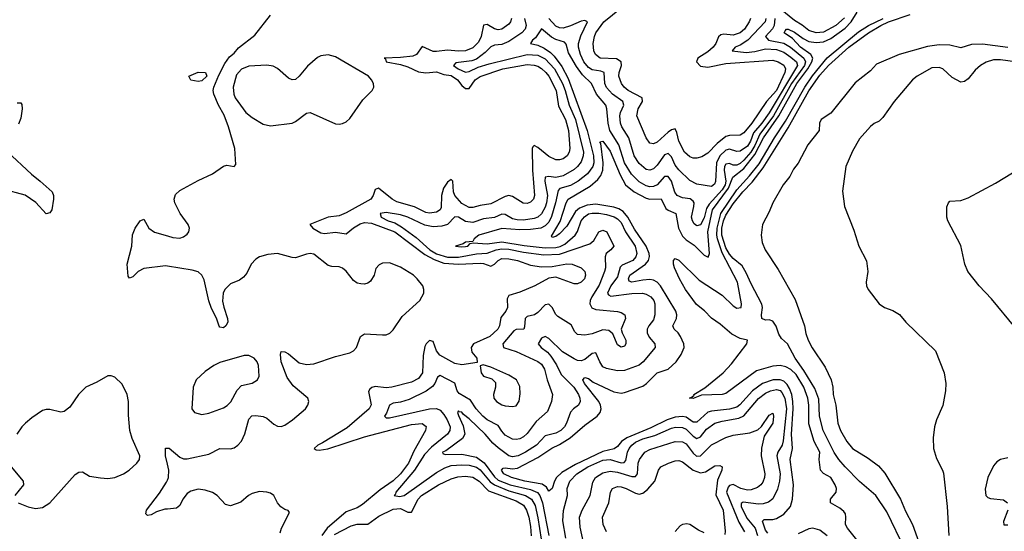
# Model space of a CAD drawing. Header units: inches. Extents: x 1603819 to 1745079, y 385938 to 533966.
# Tile 504 of 561: x 1639183 to 1644631, y 490853 to 493683. Entities that reach past the tile are written whole.
import ezdxf

# ---------------------------------------------------------------- set-up
doc = ezdxf.new("R2010")
doc.units = ezdxf.units.IN
doc.header["$MEASUREMENT"] = 0
doc.layers.add('B6439', color=7, linetype='Continuous')
doc.layers.add('B6449', color=7, linetype='Continuous')

msp = doc.modelspace()

# ---------------------------------------------------------------- linework, layer by layer
at = {"layer": 'B6439', "color": 5}
for points, elevation in [([(1639170, 493222), (1639190, 493222.8), (1639194.3, 493214.3), (1639197.3, 493190), (1639190, 493138), (1639176, 493104)], 420), ([(1639113.1, 492953.1), (1639247.8, 492827.8), (1639297.1, 492790), (1639362.8, 492730), (1639370.7, 492710), (1639370.6, 492690), (1639360.7, 492630), (1639350, 492614), (1639330, 492609.2), (1639271.9, 492671.9), (1639212.7, 492712.7), (1639090, 492744.5)], 420), ([(1640000, 492319.4), (1639990, 492321.1), (1639870, 492305.5), (1639838.7, 492290), (1639810, 492259.5), (1639790, 492252.7), (1639783.3, 492263.3), (1639777.8, 492330), (1639803.9, 492430), (1639807.3, 492492.7), (1639821.3, 492530), (1639850, 492570.6), (1639870, 492578.8), (1639897.1, 492530), (1639928.2, 492508.2), (1640000, 492486.9)], 420), ([(1639174.8, 491010), (1639230, 490988.7), (1639270, 490979.5), (1639310, 490984.4), (1639350, 491010.7), (1639490, 491166.8), (1639510, 491179.1), (1639530, 491180.7), (1639570, 491157.3), (1639630, 491147.7), (1639670, 491144.9), (1639710, 491150.5), (1639757.2, 491170), (1639789.4, 491190), (1639832, 491230), (1639845.1, 491250), (1639848, 491270), (1639805.1, 491365.1), (1639793, 491410), (1639784.8, 491495.2), (1639784.6, 491570), (1639777.3, 491610), (1639750, 491666.6), (1639710, 491706), (1639690, 491713.2), (1639670, 491712.7), (1639610, 491676.9), (1639550, 491649.6), (1639508.2, 491610), (1639459.9, 491540.1), (1639430, 491516), (1639410, 491512.3), (1639350, 491527.3), (1639330, 491527.1), (1639310, 491520.4), (1639250, 491480.3), (1639214.7, 491450), (1639194.4, 491430), (1639167.9, 491390)], 440), ([(1640000, 491224), (1639989.9, 491270.1), (1639990, 491313.4), (1640000, 491313.2)], 420), ([(1639136.1, 491210), (1639201.6, 491130), (1639203.8, 491110), (1639157.1, 491050)], 440), ([(1640000, 490975.8), (1639985.5, 490974.5), (1639939.6, 490960.4), (1639910, 490944), (1639890, 490940.7), (1639880.7, 490950), (1639884, 490970), (1639956.3, 491063.7), (1639995.3, 491124.7), (1640000, 491135.5)], 420)]:
    msp.add_lwpolyline(points, dxfattribs=dict(at, elevation=elevation))
at = {"layer": 'B6449', "color": 5}
for points, elevation in [([(1640000, 492486.9), (1640030, 492478), (1640070, 492475), (1640090, 492480.7), (1640110, 492497.1), (1640118.3, 492510), (1640122, 492530), (1640114.7, 492550), (1640071.4, 492611.4), (1640041.5, 492670), (1640037.3, 492690), (1640045.1, 492714.9), (1640070, 492738.2), (1640170, 492793.8), (1640250, 492829.2), (1640310, 492872), (1640330, 492878.4), (1640370, 492871.3), (1640378.6, 492881.4), (1640374.1, 492970), (1640339.1, 493090), (1640314.2, 493154.2), (1640282.2, 493210), (1640257.2, 493270), (1640253.5, 493290), (1640256.4, 493310), (1640284.6, 493375.4), (1640318.9, 493441.1), (1640343.7, 493476.3), (1640370, 493498), (1640393.6, 493526.4), (1640483.5, 493596.5), (1640570, 493708.5)], 420), ([(1643321.8, 490841.8), (1643310, 490858.8), (1643292.1, 490907.9), (1643302.8, 490917.2), (1643350, 490918.3), (1643370, 490923.6), (1643410, 490947.2), (1643448, 490990), (1643459.2, 491030), (1643464.8, 491110), (1643446.1, 491250), (1643459.5, 491310), (1643453.8, 491390), (1643462.8, 491530), (1643461.4, 491570), (1643454.4, 491610), (1643442.8, 491642.8), (1643430, 491665.3), (1643410, 491682.7), (1643390, 491690.4), (1643352.4, 491690), (1643293.4, 491670), (1643238.4, 491630), (1643167.3, 491552.7), (1643150, 491539.4), (1643110, 491528), (1643010, 491517), (1642990, 491510.9), (1642930, 491456.6), (1642910, 491456), (1642870, 491483.3), (1642850, 491488.3), (1642810, 491484), (1642764.6, 491470), (1642674.5, 491425.5), (1642541.5, 491370), (1642512.3, 491350), (1642490, 491321.1), (1642471.6, 491308.4), (1642410, 491293.7), (1642258.1, 491221.9), (1642182.9, 491177.1), (1642153.8, 491150), (1642142.3, 491130), (1642130, 491089.3), (1642110, 491074), (1642096.9, 491096.9), (1642074.3, 491114.3), (1641977.7, 491130), (1641904.6, 491150), (1641861.3, 491170), (1641848.8, 491190), (1641857.5, 491202.5), (1641870, 491204.6), (1641910, 491198.6), (1641937.9, 491202.1), (1642050, 491260.3), (1642126.8, 491313.2), (1642170, 491332.6), (1642228.4, 491370), (1642310, 491439.8), (1642377.9, 491490), (1642394.3, 491510), (1642400.1, 491530), (1642397.3, 491550), (1642387.5, 491570), (1642308.5, 491670), (1642298.9, 491690), (1642310, 491702.8), (1642330, 491697.8), (1642356.8, 491676.8), (1642470, 491623.3), (1642510, 491616), (1642530, 491619.7), (1642630, 491655.7), (1642650.5, 491670), (1642710, 491728.3), (1642770.6, 491750), (1642815.2, 491790), (1642842.7, 491830), (1642859.8, 491870), (1642857.2, 491890), (1642839.4, 491930), (1642827, 491950), (1642803.5, 491970), (1642797, 491990), (1642816.8, 492030), (1642819.4, 492050), (1642813.2, 492070), (1642727.6, 492210), (1642710, 492230.7), (1642690, 492241.9), (1642670, 492245.2), (1642630, 492242.3), (1642570, 492229.9), (1642555.7, 492235.7), (1642551, 492250), (1642559.2, 492270), (1642646.2, 492330), (1642661.8, 492350), (1642667.4, 492372.6), (1642665.6, 492390), (1642648.3, 492430), (1642584, 492524), (1642547.4, 492590), (1642521.1, 492621.1), (1642497.1, 492637.1), (1642470, 492645.9), (1642370, 492662.5), (1642323.1, 492656.9), (1642280.8, 492639.2), (1642258.5, 492621.5), (1642210, 492540.2), (1642170, 492497.7), (1642150, 492483.5), (1642130, 492478.4), (1642125.2, 492485.2), (1642173, 492567), (1642205.9, 492670), (1642217.5, 492690), (1642339, 492761), (1642381.9, 492798.1), (1642399.2, 492820.8), (1642409.6, 492850), (1642411.6, 492891.6), (1642398.4, 492998.4), (1642393.2, 493006.8), (1642410, 493010.2), (1642450, 492954.5), (1642504.6, 492824.6), (1642534.7, 492770), (1642583.1, 492730), (1642650, 492695.9), (1642670.2, 492689.8), (1642731.4, 492691.4), (1642758.3, 492638.3), (1642770, 492628.5), (1642812.9, 492610), (1642828.3, 492530), (1642850, 492486), (1642870, 492465.6), (1642914.5, 492434.5), (1642970, 492379.8), (1642991.9, 492368.1), (1643000.2, 492390), (1642990.8, 492510), (1643016.1, 492630), (1643104.5, 492750), (1643128.3, 492811.7), (1643190, 492859.5), (1643250, 492936.1), (1643297.6, 493030), (1643383.1, 493150), (1643481.9, 493330), (1643543.1, 493410), (1643566.3, 493450), (1643570.8, 493470), (1643560.1, 493490), (1643503.2, 493530), (1643458.3, 493578.3), (1643413.6, 493610), (1643418.2, 493621.8), (1643424.7, 493630), (1643434, 493630), (1643470, 493613), (1643517.9, 493577.9), (1643550, 493561.7), (1643590, 493556.3), (1643630, 493560.3), (1643670, 493578.1), (1643750, 493636.4), (1643783.5, 493670), (1643816.1, 493723.9)], 320), ([(1643227.3, 493690), (1643219.7, 493670), (1643193, 493630), (1643170, 493609.7), (1643130, 493596.1), (1643078, 493602), (1643061.9, 493598.1), (1643050, 493588.4), (1643033.8, 493550), (1643019, 493530), (1642990, 493504.4), (1642935.2, 493470), (1642928.5, 493450), (1642950, 493426.4), (1642990, 493420.4), (1643090, 493441.1), (1643350, 493458), (1643379.8, 493450), (1643410.9, 493430.9), (1643419.5, 493410), (1643416.1, 493390), (1643369.4, 493290), (1643315.2, 493230), (1643234.1, 493110), (1643190, 493057), (1643170, 493044.6), (1643110, 493042.9), (1643090, 493036.5), (1643042.6, 492997.4), (1642990, 492943.5), (1642956.9, 492923.1), (1642930, 492915.7), (1642910, 492916.1), (1642890, 492923.2), (1642861.1, 492950), (1642830.6, 493010), (1642819.4, 493059.4), (1642810, 493078.6), (1642790, 493074), (1642770, 493059.9), (1642710, 493005.7), (1642690, 492995.6), (1642670, 493000.2), (1642650, 493028.9), (1642597.3, 493150), (1642604.6, 493190), (1642628.4, 493230), (1642627.9, 493250), (1642550, 493290.6), (1642526.9, 493310), (1642512.2, 493330), (1642498.5, 493370), (1642499.4, 493390), (1642511.8, 493430), (1642511.2, 493450), (1642485.8, 493465.8), (1642394, 493470), (1642368.3, 493490), (1642360.4, 493510), (1642355.5, 493550), (1642362.8, 493590), (1642371.6, 493610), (1642415.6, 493670), (1642511.6, 493748.4)], 380), ([(1644082.7, 490750), (1643979.8, 490959.8), (1643920.3, 491050), (1643830, 491128), (1643749.5, 491209.5), (1643714.5, 491250), (1643690, 491287.8), (1643628, 491410), (1643607.6, 491490), (1643604.2, 491584.2), (1643582.1, 491642.1), (1643521.9, 491741.9), (1643473.7, 491810), (1643430.4, 491890.4), (1643398.7, 491918.7), (1643382.5, 491942.5), (1643367.7, 491987.7), (1643350, 492015.3), (1643330, 492022.7), (1643310, 492020.7), (1643289.6, 492030), (1643287.1, 492050), (1643292.8, 492090), (1643289.7, 492109.7), (1643230, 492221.2), (1643203, 492283), (1643180.5, 492320.5), (1643130, 492362.5), (1643110, 492385.1), (1643090, 492419.9), (1643068.2, 492490), (1643068, 492530), (1643077.7, 492570), (1643090, 492601.5), (1643130, 492663.5), (1643183.1, 492730), (1643236.2, 492783.8), (1643296.9, 492863.1), (1643435.1, 493084.9), (1643550, 493288.7), (1643610, 493375.3), (1643657.1, 493430), (1643771.2, 493530), (1643879.9, 493610), (1643947.6, 493650), (1643990.1, 493670.1), (1644110, 493710.4)], 260), ([(1643747.4, 493692.6), (1643699.2, 493650), (1643630, 493614.4), (1643590, 493609.8), (1643550, 493623.4), (1643512.7, 493652.7), (1643470, 493678.1), (1643390, 493742.4)], 340), ([(1641903.6, 493690), (1641898.6, 493670), (1641890, 493658), (1641850, 493630.8), (1641830, 493627.4), (1641810, 493631.3), (1641770, 493655.8), (1641750, 493652.2), (1641735.9, 493590), (1641721, 493559), (1641690, 493527.3), (1641650, 493510.1), (1641610, 493508.8), (1641550, 493514.6), (1641490, 493506.2), (1641470, 493507.4), (1641410, 493533.5), (1641377.7, 493490), (1641358.8, 493481.2), (1641290, 493473.2), (1641199, 493470), (1641206.7, 493466.7), (1641211.5, 493450), (1641290, 493435), (1641330, 493421.8), (1641390, 493393.3), (1641430, 493388.5), (1641490, 493393.3), (1641530, 493379.8), (1641570, 493373.9), (1641606, 493350), (1641630, 493319), (1641650, 493301.4), (1641670, 493302.2), (1641703, 493350), (1641730, 493367.6), (1641855.9, 493410), (1641990, 493435.2), (1642030, 493431.9), (1642050, 493424.7), (1642070, 493413.3), (1642095, 493390), (1642110, 493369.9), (1642151, 493290), (1642163.5, 493203.5), (1642203.2, 493130), (1642219.1, 493070), (1642226.6, 492970), (1642223, 492950), (1642211.9, 492930), (1642190, 492913.2), (1642170, 492906.9), (1642150, 492906.8), (1642110, 492926.7), (1642050, 492975.7), (1642030, 492986.7), (1642021.4, 492978.6), (1642018.2, 492970), (1642019.8, 492850), (1642032, 492710), (1642026, 492690), (1642018.4, 492681.6), (1642010, 492673.2), (1641990, 492666.4), (1641968.4, 492668.4), (1641910, 492705.3), (1641890, 492709.5), (1641870, 492704.1), (1641790, 492663.7), (1641730, 492654.9), (1641690, 492643.3), (1641670, 492643.7), (1641630, 492666.4), (1641590.5, 492710), (1641583.4, 492730), (1641579.1, 492790), (1641570, 492798.6), (1641550, 492784.7), (1641527.9, 492750), (1641517.2, 492710), (1641515.5, 492644.5), (1641509.5, 492630.5), (1641490, 492618.8), (1641450, 492613), (1641430, 492616.6), (1641368.3, 492648.3), (1641270, 492675.8), (1641244.7, 492690), (1641168.5, 492751.5), (1641150, 492742.7), (1641138.8, 492710), (1641126, 492690), (1640990, 492613.7), (1640950, 492598.5), (1640890, 492590.1), (1640789.3, 492550), (1640804.8, 492530), (1640850, 492504.2), (1640870, 492500.1), (1640930, 492506.5), (1640990, 492498.3), (1641029.4, 492530.6), (1641067.4, 492552.6), (1641090, 492559.9), (1641130, 492557.6), (1641257.8, 492510), (1641424.1, 492384.1), (1641475.8, 492355.8), (1641530, 492336.6), (1641610, 492329.7), (1641730, 492336.3), (1641750, 492334.3), (1641790, 492319.9), (1641810, 492330.9), (1641830, 492351.2), (1641850, 492360.9), (1641890, 492360.5), (1641937.3, 492350), (1642010, 492325.6), (1642070, 492316.4), (1642130, 492317.8), (1642210, 492331.8), (1642239.3, 492330), (1642290, 492309.7), (1642310.5, 492290.5), (1642314.2, 492270), (1642307.3, 492250), (1642290, 492231.6), (1642270, 492222.2), (1642250, 492221.3), (1642150, 492257.8), (1642110, 492253.6), (1642032.8, 492210), (1641950, 492175.1), (1641890, 492157.8), (1641880.9, 492139.1), (1641881.3, 492090), (1641872.5, 492070), (1641845.4, 492034.6), (1641838.2, 491990), (1641828.3, 491970), (1641783.9, 491930), (1641694.8, 491890), (1641680.8, 491870), (1641684.3, 491844.3), (1641711.8, 491810), (1641713.6, 491786.4), (1641630, 491773.1), (1641590, 491781.4), (1641507.3, 491827.3), (1641488.6, 491850), (1641470, 491901.8), (1641450, 491907.7), (1641431.6, 491890), (1641425.3, 491874.7), (1641415.1, 491824.9), (1641411.4, 491730), (1641390, 491698), (1641350, 491678.4), (1641242.9, 491650), (1641210, 491646), (1641150, 491652.9), (1641131.5, 491648.5), (1641121, 491639), (1641113.4, 491626.6), (1641127.5, 491552.5), (1641117, 491530), (1640994.8, 491425.2), (1640858.8, 491341.2), (1640832.9, 491330), (1640812.4, 491310), (1640823.1, 491303.1), (1640840.9, 491300.9), (1640888.2, 491308.2), (1641090, 491374.3), (1641350, 491444.1), (1641410, 491448.7), (1641432.1, 491432.1), (1641429, 491410), (1641363.4, 491296.6), (1641334.1, 491230), (1641290, 491169.7), (1641250, 491131.6), (1641178.4, 491081.6), (1641079.1, 491000.9), (1641050, 490982.7), (1640990, 490961), (1640884.1, 490870), (1640855, 490830)], 380), ([(1641976.1, 493690), (1641984.7, 493650), (1641979.3, 493630), (1641962.2, 493610), (1641890, 493561.4), (1641850, 493545.7), (1641810, 493542.4), (1641790, 493532.9), (1641758.7, 493501.3), (1641710, 493465), (1641684.9, 493455.1), (1641596.9, 493443.1), (1641582.7, 493430), (1641609.9, 493410), (1641650, 493391.4), (1641670, 493395.4), (1641719.4, 493420.6), (1641780.9, 493439.1), (1641990, 493489.7), (1642050, 493486.3), (1642090, 493466), (1642141.5, 493410), (1642185.4, 493330), (1642201.7, 493290), (1642223.2, 493210), (1642258.9, 493130), (1642301.8, 492950), (1642301.3, 492930), (1642290, 492896.3), (1642270, 492870.1), (1642250, 492853.6), (1642190, 492818.2), (1642150, 492810.1), (1642110, 492815.7), (1642090, 492811.9), (1642087.8, 492790), (1642103.3, 492710), (1642097.9, 492670), (1642090, 492645.1), (1642070, 492608.6), (1642050, 492591), (1642030, 492583.2), (1641970, 492574), (1641935.5, 492575.5), (1641910, 492581.9), (1641870, 492605.3), (1641850, 492606.7), (1641810, 492589.3), (1641750, 492580.5), (1641690, 492560.3), (1641650, 492567.1), (1641610, 492590.6), (1641590, 492591.8), (1641550.8, 492549.2), (1641518.8, 492541.2), (1641470, 492537.2), (1641425.5, 492545.6), (1641330, 492590.8), (1641290, 492602.6), (1641210, 492616.6), (1641177.6, 492610), (1641183.4, 492590), (1641221.8, 492570), (1641258.1, 492558.1), (1641296.2, 492536.2), (1641376.9, 492476.9), (1641452.3, 492410), (1641490, 492387.5), (1641550, 492369.8), (1641610, 492368.7), (1641710, 492387), (1641770, 492391.5), (1641819.8, 492410), (1641850, 492415.5), (1641890, 492412.9), (1641970, 492396.5), (1642082.6, 492382.6), (1642170, 492385.6), (1642338.1, 492441.9), (1642359.6, 492460.4), (1642388, 492510), (1642410, 492517.7), (1642432, 492510), (1642469.4, 492430.6), (1642454, 492410), (1642428.7, 492390), (1642422, 492370), (1642423.4, 492310), (1642419.2, 492290), (1642390, 492213.4), (1642347.7, 492150), (1642339.2, 492130), (1642338.2, 492110), (1642349.5, 492089.5), (1642370, 492078.8), (1642490, 492068.2), (1642510, 492063.5), (1642530.7, 492050.7), (1642534.4, 492030), (1642510.7, 491970), (1642515.8, 491950), (1642537.4, 491910), (1642537.6, 491890), (1642530, 491876.4), (1642510, 491870.4), (1642490, 491883.8), (1642465.6, 491945.6), (1642443.4, 491963.4), (1642410, 491966.3), (1642350, 491945.5), (1642310, 491937.7), (1642270, 491940.9), (1642255.1, 491955.1), (1642234.7, 491994.7), (1642161, 492041), (1642150, 492052.7), (1642130, 492091.3), (1642110, 492109.3), (1642090, 492106), (1642050, 492062.7), (1642031, 492050), (1641990, 492041.7), (1641980.2, 492030), (1641976.7, 491983.3), (1641971.7, 491970), (1641930, 491969.5), (1641917.7, 491962.3), (1641855.4, 491890), (1641859.1, 491870), (1641930, 491846.3), (1642050, 491792.5), (1642070, 491777), (1642087.4, 491750), (1642101.4, 491690), (1642130.7, 491610), (1642126, 491570), (1642104.2, 491515.8), (1642040.1, 491459.9), (1641990, 491394.3), (1641970, 491375.1), (1641950, 491364), (1641930, 491359.8), (1641910, 491363.1), (1641870, 491385.1), (1641850, 491406.5), (1641830, 491438.3), (1641770, 491468.7), (1641745.4, 491490), (1641708.3, 491530), (1641677.2, 491577.2), (1641614, 491614), (1641602.6, 491630), (1641590, 491671.6), (1641510, 491715.3), (1641494.9, 491705.1), (1641479.7, 491670), (1641466.6, 491653.4), (1641431.6, 491628.4), (1641338.2, 491581.8), (1641290, 491567.5), (1641250, 491562), (1641230, 491551), (1641213.3, 491506.7), (1641202.4, 491490), (1641210, 491481), (1641230, 491481.1), (1641449.8, 491530.2), (1641490, 491532.4), (1641510, 491523.2), (1641530, 491499.6), (1641548.5, 491470), (1641564.3, 491430), (1641562.9, 491410), (1641549.9, 491390), (1641461.4, 491318.6), (1641422, 491278), (1641368.3, 491190), (1641264.3, 491070), (1641261.8, 491058.2), (1641254.3, 491050), (1641284.4, 491044.4), (1641310.1, 491049.9), (1641490, 491178), (1641535.7, 491204.3), (1641570, 491216.4), (1641630, 491221.1), (1641670, 491218.1), (1641710, 491206.7), (1641730, 491193), (1641787, 491127), (1641809.3, 491109.3), (1641890, 491077.2), (1641982.2, 491050), (1642014.8, 491030), (1642034.6, 490994.6), (1642050, 490927.6), (1642068.7, 490810)], 360), ([(1643360.6, 493690), (1643357.9, 493650), (1643347.8, 493632.3), (1643309.5, 493589.5), (1643325.3, 493570), (1643410, 493552.3), (1643447.6, 493530), (1643521.5, 493470), (1643530.5, 493450), (1643526.1, 493430), (1643453.7, 493330), (1643354.4, 493150), (1643277.4, 493050), (1643250, 492987), (1643227.9, 492950), (1643190, 492905.4), (1643170, 492887.7), (1643150, 492877.3), (1643130, 492878.5), (1643110, 492886.8), (1643090, 492883.6), (1643082.8, 492870), (1643080.2, 492850), (1643089.2, 492790), (1643086.3, 492770), (1643070, 492742.2), (1642998.1, 492661.9), (1642982.4, 492637.6), (1642970, 492586.7), (1642950, 492547.8), (1642930, 492542.2), (1642914.2, 492554.2), (1642904.7, 492570), (1642900.6, 492590), (1642913, 492650), (1642914.2, 492670), (1642910, 492679.1), (1642892.4, 492692.4), (1642850, 492696.8), (1642820.2, 492710), (1642808.4, 492728.4), (1642790, 492789.2), (1642770, 492815.7), (1642750, 492815.5), (1642709.8, 492770), (1642690, 492759.7), (1642670, 492758.5), (1642650, 492763.5), (1642610, 492786.4), (1642567.4, 492827.4), (1642530, 492890.1), (1642497.7, 492990), (1642447.7, 493070), (1642438.4, 493110), (1642432.1, 493190), (1642426.4, 493210), (1642374.6, 493270), (1642346.4, 493330), (1642297, 493377), (1642263.7, 493423.7), (1642219.1, 493499.1), (1642206.4, 493546.4), (1642198.1, 493558.1), (1642150, 493572.8), (1642125.5, 493585.5), (1642070, 493631.9), (1642037.6, 493582.4), (1642020.8, 493570), (1642009.7, 493550), (1642050, 493541.3), (1642085.5, 493525.5), (1642120.8, 493500.8), (1642140.3, 493480.3), (1642182.9, 493422.9), (1642217.8, 493357.8), (1642322.9, 493070), (1642358.6, 492930), (1642358.8, 492890), (1642353.6, 492870), (1642324.1, 492830), (1642273.6, 492790), (1642230, 492764.8), (1642171.7, 492748.3), (1642161.6, 492738.4), (1642148.2, 492670), (1642125.2, 492594.8), (1642110, 492563), (1642090, 492541.5), (1642066.2, 492530), (1642010, 492521.4), (1641950, 492520.4), (1641850, 492527.5), (1641723.5, 492490), (1641697.7, 492470), (1641690, 492455.5), (1641650, 492451.1), (1641637.1, 492442.9), (1641594, 492430), (1641625.4, 492425.4), (1641650, 492427.5), (1641663, 492430), (1641675.6, 492444.4), (1641691.5, 492448.5), (1641770, 492441.9), (1641850, 492454.2), (1641974, 492434), (1642090, 492421.5), (1642150, 492421.8), (1642172.9, 492427.1), (1642199, 492441), (1642256, 492490), (1642269.8, 492510.2), (1642290, 492570.5), (1642307.4, 492592.6), (1642330, 492607.8), (1642350, 492613), (1642387.6, 492612.4), (1642430, 492605.8), (1642472.8, 492592.8), (1642490, 492581.9), (1642510, 492559.9), (1642535.2, 492510), (1642588.1, 492430), (1642598.1, 492390), (1642592.5, 492370), (1642575.4, 492350), (1642515.5, 492324.5), (1642505.4, 492314.6), (1642490, 492260.8), (1642453.8, 492210), (1642435.7, 492170), (1642440.8, 492160.8), (1642453.7, 492153.7), (1642570, 492168.4), (1642629, 492169), (1642650, 492164.4), (1642675.4, 492150), (1642691.1, 492130), (1642697.1, 492110), (1642697.2, 492050), (1642690, 492022.6), (1642663.7, 491990), (1642653.8, 491970), (1642653.8, 491950), (1642666.2, 491926.2), (1642696.8, 491890), (1642699.2, 491870), (1642632.6, 491790), (1642610, 491771.5), (1642530, 491741.5), (1642490, 491740.5), (1642430, 491753.4), (1642410, 491763.2), (1642392.2, 491790), (1642370, 491840.2), (1642350, 491836.8), (1642310, 491803.1), (1642290, 491795.9), (1642270, 491798.1), (1642250, 491806.1), (1642186.2, 491846.2), (1642110, 491919.1), (1642090, 491930.2), (1642070, 491921.1), (1642051.6, 491890), (1642067.5, 491870), (1642102.9, 491842.9), (1642122, 491822), (1642153.9, 491773.9), (1642179.8, 491719.8), (1642249, 491650), (1642274.9, 491610), (1642282.3, 491590), (1642283.7, 491570), (1642274.8, 491550), (1642247.1, 491530), (1642230, 491511.2), (1642208.5, 491450), (1642196.6, 491430), (1642176.4, 491410), (1642150, 491394.6), (1642090, 491381.5), (1642042.1, 491330), (1641980.8, 491290), (1641941.2, 491270), (1641910, 491264.6), (1641889.8, 491270.2), (1641830, 491314.6), (1641801, 491341), (1641758.9, 491390), (1641670, 491474.3), (1641638.5, 491498.5), (1641630, 491511), (1641614.2, 491514.2), (1641610, 491519.3), (1641605.8, 491510), (1641610, 491493.2), (1641636.9, 491436.9), (1641646.8, 491390), (1641633.9, 491366.1), (1641541.4, 491298.6), (1641522.7, 491290), (1641523.3, 491283.3), (1641538, 491278), (1641630, 491279.7), (1641710, 491262.2), (1641752.1, 491232.1), (1641810, 491153.9), (1641830, 491136.4), (1641896.6, 491110), (1642010, 491084), (1642047.6, 491067.6), (1642060.2, 491050), (1642075.2, 491010), (1642111.2, 490830)], 340), ([(1643311.4, 493690), (1643307, 493670), (1643211.3, 493568.7), (1643170, 493541.7), (1643141, 493530), (1643125.1, 493510), (1643201.9, 493501.9), (1643250, 493507.2), (1643310, 493522.1), (1643370, 493517.3), (1643410, 493502.2), (1643450, 493476.1), (1643480.3, 493450), (1643486.5, 493430), (1643330, 493166.8), (1643290, 493110), (1643243.6, 493056.4), (1643226.3, 493010), (1643210, 492983.6), (1643170, 492955.5), (1643150, 492954.3), (1643110, 492966.2), (1643090, 492960.8), (1643057.5, 492930), (1643039.2, 492890), (1643032.9, 492787.1), (1643027.2, 492772.8), (1643010, 492759.3), (1642930, 492772.6), (1642890, 492793), (1642830, 492851.2), (1642810, 492878.8), (1642790, 492924.2), (1642770, 492943.1), (1642750, 492934.3), (1642710, 492877.9), (1642690, 492857.9), (1642670, 492850.7), (1642650, 492854.7), (1642610, 492886.5), (1642582.3, 492930), (1642554, 493030), (1642514.4, 493090), (1642506.8, 493110), (1642503.5, 493150), (1642507.1, 493170), (1642525, 493210), (1642520.1, 493230), (1642463.8, 493270), (1642430, 493306.8), (1642421, 493330), (1642416.4, 493390), (1642398.2, 493398.2), (1642350, 493405.9), (1642330, 493418.7), (1642304.5, 493450), (1642285.1, 493490), (1642273.9, 493530), (1642274.1, 493550), (1642287.2, 493592.8), (1642323.9, 493670), (1642310, 493677.3), (1642290, 493673.6), (1642230, 493647.9), (1642190, 493636.6), (1642170, 493638.2), (1642150, 493647.3), (1642110, 493688.6)], 360), ([(1643830, 490787.1), (1643762.5, 490870), (1643752, 490890), (1643754, 490930), (1643751.2, 490950), (1643742.6, 490962.6), (1643721.5, 490981.5), (1643668.6, 491010), (1643669.8, 491030), (1643700.5, 491070), (1643701.8, 491090), (1643695.4, 491110), (1643670, 491149.9), (1643630, 491173.2), (1643613.7, 491190), (1643606.6, 491250), (1643609.5, 491290), (1643579.2, 491350), (1643550, 491447.6), (1643549.1, 491550), (1643543.4, 491590), (1643521.7, 491650), (1643479.8, 491719.8), (1643450, 491748.3), (1643422.8, 491762.8), (1643390, 491769.7), (1643350, 491765.4), (1643260.4, 491739.6), (1643090, 491614.9), (1643070, 491608.8), (1642955, 491605), (1642910, 491587.3), (1642888.4, 491590), (1642904.4, 491595.6), (1642914, 491606), (1642912.8, 491610), (1642974.5, 491645.5), (1643075.6, 491730), (1643121.1, 491778.9), (1643207, 491890), (1643209.2, 491909.2), (1643170, 491919.4), (1643123.1, 491943.1), (1643058.8, 491998.8), (1643010, 492032), (1642971.7, 492071.7), (1642927.3, 492107.3), (1642866.9, 492190), (1642833.2, 492250), (1642806.4, 492310), (1642800.2, 492330), (1642800.3, 492350), (1642810, 492362.4), (1642830, 492352.3), (1642942.5, 492242.5), (1643070, 492157.9), (1643130, 492099.1), (1643150, 492087.3), (1643174.1, 492090), (1643176.8, 492110), (1643155.3, 492230), (1643070, 492392.5), (1643044.7, 492470), (1643040.5, 492490), (1643041.2, 492530), (1643061.5, 492610), (1643150, 492741.7), (1643221.8, 492818.2), (1643274.2, 492885.8), (1643358.9, 493030), (1643419.3, 493120.7), (1643527.1, 493310), (1643570, 493371.8), (1643650, 493472.2), (1643824.5, 493615.5), (1643879.5, 493650), (1643961, 493690)], 280), ([(1644650, 493529.5), (1644510, 493547.1), (1644450, 493545.3), (1644390, 493526.3), (1644330, 493542), (1644270, 493543.4), (1644205.4, 493534.6), (1644049.7, 493490.3), (1643924, 493436), (1643890, 493398.8), (1643806.4, 493333.6), (1643670, 493165.7), (1643617.1, 493130), (1643608.7, 493110), (1643606, 493070), (1643543.1, 492990), (1643490.2, 492889.8), (1643464.5, 492855.5), (1643444.4, 492815.6), (1643406.4, 492770), (1643350.4, 492670), (1643330, 492619), (1643293, 492550), (1643285.3, 492490), (1643290.3, 492450), (1643307.7, 492410), (1643380, 492300), (1643474.4, 492134.4), (1643525.5, 491990), (1643532.5, 491947.5), (1643545.2, 491910), (1643567, 491867), (1643640.3, 491760.3), (1643672.1, 491690), (1643681.8, 491650), (1643683.5, 491610), (1643698.9, 491550), (1643710.2, 491450), (1643724.3, 491410), (1643759, 491350), (1643790, 491311.3), (1643877.3, 491257.3), (1643934, 491214), (1643970, 491174.7), (1644055.6, 491030), (1644084, 490964), (1644123.1, 490890), (1644194.2, 490690)], 260), ([(1644690, 493449.8), (1644610, 493461.4), (1644570, 493461.4), (1644530, 493448.1), (1644498, 493430), (1644470, 493403.9), (1644430, 493355.6), (1644410, 493341), (1644390, 493337.7), (1644343, 493363), (1644290, 493411.1), (1644270, 493418.5), (1644230, 493415.6), (1644148.2, 493370), (1644123.1, 493350), (1644020.5, 493230), (1643958.8, 493141.2), (1643938, 493122), (1643910, 493109.2), (1643890, 493091.8), (1643830, 493023.6), (1643790, 492956.2), (1643753.6, 492870), (1643734.5, 492734.5), (1643746.8, 492650), (1643798.2, 492518.2), (1643824.9, 492430), (1643868.3, 492348.3), (1643875.3, 492290), (1643865.7, 492230), (1643867.4, 492210), (1643877, 492190), (1643937.8, 492110), (1643967.6, 492090), (1644013.8, 492073.8), (1644050, 492052.2), (1644086.2, 492010), (1644249.3, 491850), (1644298.6, 491730), (1644306.9, 491670), (1644305.1, 491630), (1644290.7, 491549.3), (1644256.1, 491470), (1644244.1, 491430), (1644236.4, 491370), (1644238.2, 491310), (1644254.9, 491254.9), (1644289.4, 491190), (1644293.4, 491173.4), (1644314.4, 490990), (1644324, 490830)], 280), ([(1644690, 491979.5), (1644558.9, 492138.9), (1644490.8, 492210), (1644429.3, 492289.3), (1644413.1, 492330), (1644390, 492433.1), (1644318.4, 492570), (1644312.2, 492590), (1644312.5, 492647.5), (1644321.1, 492670), (1644330, 492678.3), (1644390, 492681.9), (1644430, 492696.8), (1644581.4, 492778.6), (1644770, 492893.5)], 280), ([(1640000, 491313.2), (1640010, 491312.9), (1640070, 491262.7), (1640090, 491254.3), (1640110, 491253.2), (1640230, 491279), (1640290, 491310.2), (1640350, 491308.4), (1640370, 491315.2), (1640390, 491329.2), (1640410, 491351.5), (1640429, 491391), (1640450, 491473.7), (1640468.1, 491491.9), (1640490, 491493.4), (1640530, 491487.5), (1640550, 491478), (1640590, 491444.4), (1640610, 491434.3), (1640630, 491431.6), (1640650, 491440.2), (1640692.4, 491470), (1640763.5, 491530), (1640777.4, 491550), (1640783.5, 491570), (1640776.9, 491590), (1640696.7, 491656.7), (1640662.7, 491702.7), (1640630.7, 491789.3), (1640626.9, 491830), (1640630, 491846.8), (1640650, 491845.2), (1640670, 491833.5), (1640730, 491784.8), (1640770, 491775), (1640810, 491779.8), (1640930, 491820.1), (1641010, 491839), (1641030, 491851.1), (1641046.6, 491870), (1641069.5, 491930.5), (1641090, 491944.6), (1641190, 491938.5), (1641210, 491940.2), (1641231.6, 491948.4), (1641250, 491966.7), (1641299.2, 492040.8), (1641397.8, 492130), (1641419.3, 492170), (1641419.8, 492190), (1641412.7, 492210), (1641383.1, 492250), (1641362.4, 492270), (1641290, 492312.8), (1641230, 492337.2), (1641190, 492335.8), (1641172.5, 492327.5), (1641153.8, 492306.2), (1641143.5, 492270), (1641123.3, 492236.7), (1641110, 492225.6), (1641090, 492220.5), (1641070, 492221.6), (1641050, 492225.9), (1641030, 492239.1), (1640990, 492291.2), (1640970, 492308.4), (1640950, 492315.2), (1640910, 492317.3), (1640890, 492323.2), (1640810, 492385), (1640790, 492389.9), (1640770, 492386.5), (1640710, 492366.1), (1640690, 492367.4), (1640610, 492388.8), (1640555.4, 492384.6), (1640510, 492371.1), (1640490, 492357.1), (1640464.7, 492330), (1640439.6, 492280.4), (1640422.1, 492257.9), (1640398.4, 492241.6), (1640350, 492220.7), (1640319, 492190), (1640309.6, 492170), (1640305.9, 492125.9), (1640312.2, 492092.2), (1640333.5, 492030), (1640334, 492010), (1640324.4, 491990), (1640310, 491978.9), (1640290, 491982), (1640286.9, 491986.9), (1640271.9, 492031.9), (1640245, 492085), (1640230, 492126.9), (1640204.1, 492244.1), (1640190.3, 492270.3), (1640170, 492287.6), (1640137.1, 492297.1), (1640000, 492319.4)], 420), ([(1642205.4, 490814.6), (1642187.3, 490910), (1642192.6, 490967.4), (1642213.5, 491050), (1642212.5, 491090), (1642226.9, 491130), (1642266.3, 491170), (1642325.7, 491210), (1642410, 491246.2), (1642450, 491249.7), (1642510, 491231.5), (1642527.6, 491232.4), (1642536.4, 491243.6), (1642546, 491290), (1642555.1, 491310), (1642570.5, 491330), (1642590, 491345), (1642630, 491363.4), (1642697.3, 491382.7), (1642790, 491422.9), (1642812.1, 491427.9), (1642850, 491426.4), (1642870, 491417.4), (1642910, 491378.3), (1642930, 491366.3), (1642950, 491375.4), (1642982.9, 491417.1), (1643030, 491449.9), (1643070, 491462.7), (1643161.6, 491478.4), (1643189, 491491), (1643270, 491587.8), (1643310, 491617.1), (1643336.5, 491630), (1643370, 491636.5), (1643390, 491631.4), (1643400.6, 491620.6), (1643417.2, 491590), (1643424.9, 491530), (1643407.7, 491352.3), (1643402, 491330), (1643377.7, 491290), (1643372.1, 491270), (1643389.9, 491170), (1643387.6, 491130), (1643375, 491085), (1643350, 491032.2), (1643326.7, 491013.3), (1643296.2, 491003.8), (1643270, 491002.4), (1643185.8, 491014.2), (1643174.2, 491005.8), (1643174.8, 490990), (1643205.5, 490925.4), (1643251.8, 490870), (1643265.5, 490830)], 340), ([(1642302, 490790), (1642283.6, 490876.4), (1642280.7, 490930), (1642294.4, 490970), (1642339.8, 491050), (1642355, 491125), (1642369.4, 491150), (1642410, 491176.7), (1642450, 491184.9), (1642490, 491179.6), (1642570, 491155.4), (1642590, 491156.1), (1642601.7, 491170), (1642605.6, 491230), (1642611.5, 491250), (1642641.5, 491290), (1642670, 491305.2), (1642810, 491348.6), (1642850, 491348.1), (1642870, 491336), (1642910, 491284.3), (1642928.4, 491268.4), (1642950, 491269.9), (1643010, 491330.4), (1643090, 491372.3), (1643130, 491384.7), (1643223.5, 491396.5), (1643266.7, 491413.3), (1643287.3, 491432.7), (1643330, 491495.1), (1643350, 491505.2), (1643353.6, 491490), (1643350, 491451.3), (1643302, 491378), (1643287.3, 491312.7), (1643286.2, 491270), (1643305.6, 491170), (1643304.3, 491150), (1643295.1, 491124.9), (1643284.5, 491110), (1643264.4, 491095.6), (1643230, 491082.8), (1643210, 491080.5), (1643172.3, 491090), (1643131.3, 491111.3), (1643123, 491110), (1643110, 491106.2), (1643102.7, 491097.3), (1643094.5, 491070), (1643162.3, 490902.3), (1643193.1, 490850)], 360), ([(1644650, 491259.1), (1644609.6, 491250.4), (1644590, 491237.2), (1644570, 491215.1), (1644540.1, 491150), (1644525.5, 491085.5), (1644528.8, 491050), (1644540.2, 491040.2), (1644554.4, 491034.4), (1644626.9, 491026.9), (1644648.5, 491010)], 320), ([(1640000, 491135.5), (1640006.2, 491150), (1640007.5, 491190), (1640000, 491224)], 420), ([(1642430.2, 490850), (1642411.8, 490890), (1642407.9, 490930), (1642443, 491010), (1642451.3, 491068.7), (1642463.2, 491090), (1642490, 491101.1), (1642510, 491099.3), (1642539.1, 491090), (1642590, 491062.8), (1642610, 491058.8), (1642630, 491062.8), (1642656.6, 491083.4), (1642697.3, 491130), (1642716.9, 491190), (1642730, 491208.4), (1642772.4, 491230), (1642810, 491242.9), (1642830, 491244.2), (1642850, 491237.5), (1642910, 491191.3), (1642950, 491176.1), (1642977.9, 491182.1), (1643030, 491214.6), (1643056.5, 491216.5), (1643069.4, 491210), (1643067.1, 491190), (1643043.7, 491136.3), (1643034.4, 491054.4), (1643074.6, 490970), (1643086.1, 490853.9), (1643084.4, 490835.6)], 380), ([(1640924.8, 490835.2), (1641016.6, 490883.4), (1641050, 490891.9), (1641110, 490892.1), (1641170, 490936.5), (1641250, 490974.7), (1641290, 490978.5), (1641330, 490958.8), (1641350, 490958.9), (1641387.8, 491030), (1641406.9, 491050), (1641500.5, 491110), (1641570, 491142.5), (1641606.6, 491153.4), (1641650, 491157.6), (1641690, 491151.7), (1641724.8, 491130), (1641777.2, 491077.2), (1641930, 491021.8), (1641970, 490996.3), (1641987.3, 490970), (1641999.9, 490930), (1642010, 490878.4), (1642013, 490827)], 380), ([(1640624.2, 490844.2), (1640632.5, 490870), (1640676.2, 490956.2), (1640667.8, 490967.8), (1640650, 490973.1), (1640627.4, 490987.4), (1640609.9, 491009.9), (1640588.5, 491050), (1640570, 491063.5), (1640550, 491069.8), (1640510, 491072.2), (1640470, 491061.8), (1640449.1, 491050), (1640407.1, 491012.9), (1640350, 490993.1), (1640321.1, 491001.1), (1640276.5, 491050), (1640250, 491067), (1640210, 491080.8), (1640170, 491085.9), (1640130, 491075.3), (1640110, 491061.8), (1640085.7, 491030), (1640070, 490995.8), (1640050, 490980.3), (1640000, 490975.8)], 420), ([(1644650.2, 490969.8), (1644626.4, 490906.4), (1644628.5, 490888.5), (1644650, 490888.5)], 320), ([(1642970, 490845.1), (1642938.2, 490858.2), (1642890, 490889.5), (1642873.5, 490893.5), (1642850, 490890.8), (1642837.3, 490882.7), (1642810, 490851.8)], 380), ([(1643650, 490827), (1643610, 490859.1), (1643570.6, 490869.4), (1643550, 490866.3), (1643490, 490837.8)], 320)]:
    msp.add_lwpolyline(points, dxfattribs=dict(at, elevation=elevation))
for points, elevation in [([(1640890, 493488.2), (1640850, 493482.3), (1640830, 493474.2), (1640774.8, 493425.2), (1640730, 493369.7), (1640710, 493352.4), (1640690, 493349.7), (1640670, 493358.3), (1640610, 493412.8), (1640585.2, 493425.2), (1640550, 493430.8), (1640450, 493425), (1640410, 493408.5), (1640382.3, 493377.7), (1640364, 493310), (1640368.6, 493270), (1640375.6, 493250), (1640434.7, 493170), (1640470, 493141.6), (1640530, 493105.5), (1640570, 493096.1), (1640690, 493110.3), (1640710, 493120.3), (1640770, 493165.3), (1640790, 493168.5), (1640930, 493106.7), (1640950, 493104.4), (1640970, 493108.2), (1640990, 493117.1), (1641010, 493135.5), (1641081.1, 493238.9), (1641133.3, 493290), (1641142, 493310), (1641139.8, 493330), (1641129.8, 493350), (1641112.2, 493370), (1640930, 493478)], 420), ([(1640170, 493340.5), (1640130, 493348.2), (1640119, 493370), (1640170, 493391.8), (1640211.3, 493390), (1640219.1, 493370), (1640190, 493344.8)], 420), ([(1640450, 491825.1), (1640424.4, 491824.4), (1640290, 491786.2), (1640257.6, 491770), (1640210, 491736), (1640159.5, 491690), (1640143.1, 491650), (1640135.5, 491530), (1640150, 491510.7), (1640170, 491503.8), (1640190, 491499.5), (1640230, 491506.5), (1640310, 491535.9), (1640331.6, 491548.4), (1640350.4, 491569.6), (1640385.9, 491634.1), (1640410, 491659), (1640470, 491672), (1640498.7, 491690), (1640508, 491710), (1640504.4, 491770), (1640496.9, 491790), (1640480.7, 491810)], 440), ([(1641747.3, 491772.7), (1641731.3, 491768.7), (1641735.5, 491730), (1641750, 491710.7), (1641795.8, 491695.8), (1641816, 491676), (1641816, 491650), (1641804.1, 491610), (1641806.7, 491590), (1641820.8, 491570), (1641850, 491552.1), (1641870, 491547.1), (1641910, 491542.4), (1641930, 491546), (1641947, 491573), (1641952.6, 491612.6), (1641950, 491654), (1641931.5, 491690), (1641890, 491715.8), (1641790, 491759.7)], 380)]:
    msp.add_lwpolyline(points, close=True, dxfattribs=dict(at, elevation=elevation))

doc.saveas('drawing.dxf')
